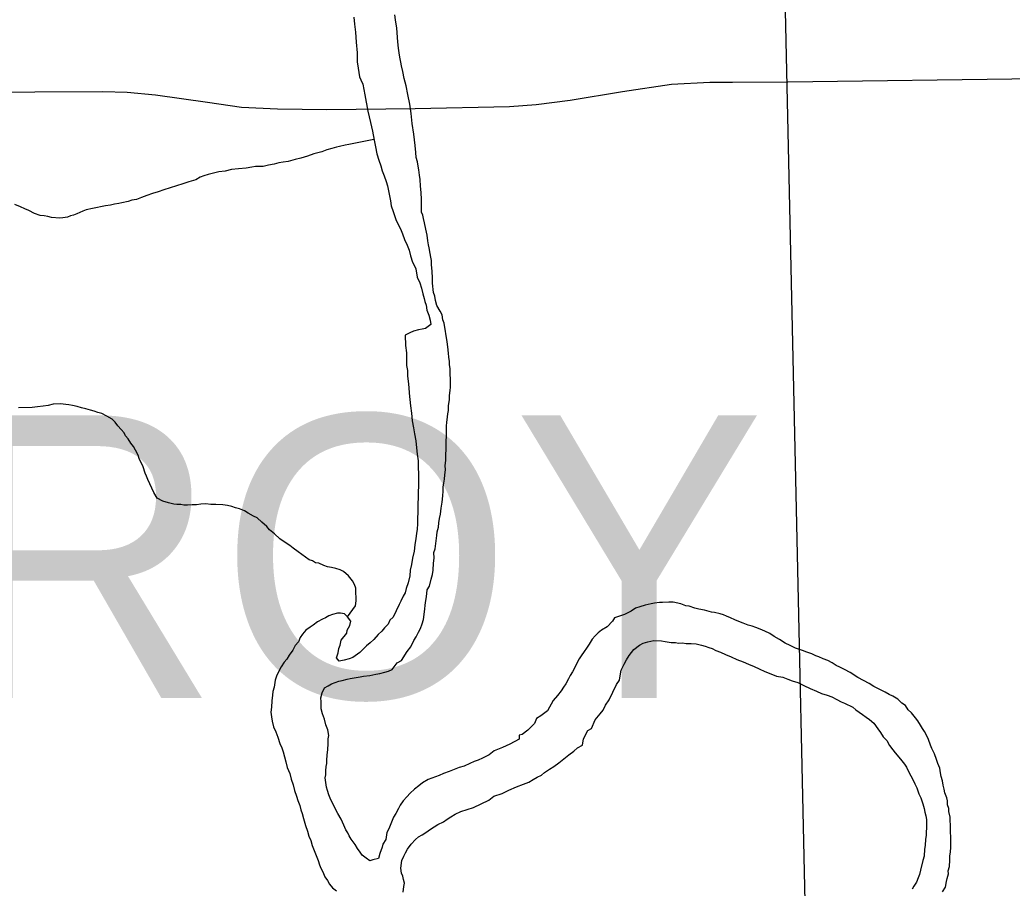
# Model space of a CAD drawing. Extents: x -10.1 to 68, y -9.5 to 29.2.
# Drawn here: x 7.989 to 8.588, y 19.13 to 19.653 of the extents above; entities that cross this region are included whole.
import ezdxf

# ---------------------------------------------------------------- set-up
doc = ezdxf.new("R2010")
doc.units = 0
for name, color, linetype in [('GM_X_Major_River', 7, 'Continuous'), ('GM_X_Minor_River', 7, 'Continuous'), ('GM_X_Section', 7, 'Continuous'), ('GM_X_Township_Text', 7, 'Continuous'), ('GM_X_US_Route', 7, 'Continuous')]:
    doc.layers.add(name, color=color, linetype=linetype)

msp = doc.modelspace()

# ---------------------------------------------------------------- linework, layer by layer
at = {"layer": 'GM_X_Major_River'}
for points in [[(8.19036, 19.65515), (8.19083, 19.65098), (8.19131, 19.64605)], [(8.21997, 19.62235), (8.21913, 19.62576), (8.2187, 19.62803), (8.21828, 19.62992), (8.21785, 19.63219), (8.21738, 19.63636), (8.21692, 19.64015), (8.21637, 19.6485), (8.2155, 19.65342), (8.21506, 19.65645)], [(8.19131, 19.64605), (8.19182, 19.63998), (8.19234, 19.63353), (8.19245, 19.62822), (8.19291, 19.62443), (8.19335, 19.62178), (8.19379, 19.61912), (8.19459, 19.61724), (8.19578, 19.61461), (8.19706, 19.60817), (8.19879, 19.59833), (8.20046, 19.59153), (8.20171, 19.58623), (8.20259, 19.58093), (8.20344, 19.57677), (8.20429, 19.57261), (8.20551, 19.56883), (8.20672, 19.56544), (8.20755, 19.56242), (8.20875, 19.5594), (8.20996, 19.55601), (8.21078, 19.55337), (8.2125, 19.54428), (8.21294, 19.54125), (8.21416, 19.53786), (8.21578, 19.53295), (8.21698, 19.53032), (8.21856, 19.52731), (8.21977, 19.5243), (8.22098, 19.5209), (8.22257, 19.51752), (8.22378, 19.5145), (8.22461, 19.5111), (8.22584, 19.50733), (8.22702, 19.50507), (8.22782, 19.50319), (8.22869, 19.49827), (8.23028, 19.49488), (8.23112, 19.49148), (8.23195, 19.48808), (8.23277, 19.48544), (8.23319, 19.48354), (8.234, 19.48128), (8.23444, 19.47825), (8.23565, 19.47524), (8.23647, 19.47222), (8.23691, 19.46956), (8.23353, 19.46721), (8.23164, 19.46679), (8.22937, 19.46636), (8.22635, 19.46554), (8.22408, 19.46472), (8.22145, 19.46315), (8.22158, 19.45707), (8.22206, 19.45252), (8.22214, 19.44872), (8.22222, 19.44492), (8.22266, 19.44189), (8.22273, 19.43847), (8.22318, 19.43544), (8.22364, 19.43165), (8.22371, 19.42823), (8.22417, 19.42444), (8.22463, 19.42065), (8.22511, 19.4161), (8.22559, 19.41155), (8.22644, 19.40739), (8.2269, 19.4036), (8.22775, 19.39944), (8.22822, 19.39527), (8.22868, 19.39148), (8.22915, 19.38731), (8.22923, 19.38351), (8.22932, 19.37933), (8.22939, 19.37591), (8.22947, 19.37211), (8.22916, 19.36869), (8.22924, 19.36489), (8.22893, 19.36184), (8.22904, 19.35652), (8.22875, 19.35234), (8.22881, 19.3493), (8.2285, 19.34625), (8.22818, 19.34358), (8.22786, 19.34054), (8.22718, 19.33672), (8.22688, 19.33291), (8.22583, 19.32871), (8.22515, 19.3249), (8.22446, 19.32146), (8.22415, 19.31803), (8.2231, 19.31383), (8.22203, 19.31039), (8.22133, 19.30771), (8.22023, 19.30579), (8.21877, 19.30271), (8.21767, 19.30079), (8.21403, 19.29311), (8.21217, 19.29117), (8.21108, 19.28887), (8.20885, 19.28654)], [(8.22945, 19.28394), (8.23054, 19.28625), (8.23162, 19.28893), (8.23232, 19.29161), (8.23299, 19.29618), (8.23363, 19.3019), (8.23431, 19.30533), (8.23461, 19.30952), (8.23608, 19.31183), (8.23713, 19.31604), (8.23784, 19.31871), (8.23816, 19.32138), (8.23845, 19.32556), (8.23877, 19.32861), (8.23869, 19.33203), (8.2394, 19.33433), (8.24038, 19.34233), (8.24071, 19.34461), (8.24141, 19.34729), (8.24173, 19.34996), (8.24206, 19.35262), (8.24276, 19.3553), (8.24307, 19.35873), (8.24375, 19.36254), (8.24405, 19.36635), (8.24437, 19.36902), (8.24432, 19.37168), (8.24465, 19.37396), (8.24498, 19.37625), (8.2453, 19.37892), (8.24562, 19.38196), (8.24556, 19.38462), (8.24588, 19.38767), (8.24581, 19.39109), (8.24611, 19.39452), (8.24602, 19.39908), (8.24632, 19.4025), (8.24626, 19.40554), (8.24619, 19.40858), (8.24653, 19.41049), (8.24684, 19.41391), (8.24718, 19.41582), (8.24752, 19.41773), (8.24746, 19.42077), (8.24814, 19.4242), (8.24809, 19.42686), (8.2484, 19.42991), (8.24874, 19.43182), (8.24865, 19.43637), (8.24857, 19.43979), (8.24851, 19.44283), (8.24807, 19.44548), (8.24803, 19.44738), (8.2476, 19.45003), (8.24755, 19.45231), (8.24709, 19.4561), (8.24664, 19.45913), (8.24488, 19.4705), (8.24408, 19.47238), (8.24363, 19.47541), (8.24244, 19.47766), (8.24047, 19.48104), (8.23964, 19.48407), (8.23921, 19.48672), (8.2384, 19.48898), (8.2379, 19.49467), (8.23783, 19.49771), (8.23774, 19.50189), (8.23728, 19.50568), (8.23723, 19.50833), (8.23681, 19.51023), (8.23638, 19.5125), (8.23592, 19.51591), (8.2355, 19.5178), (8.23507, 19.52007), (8.23462, 19.52348), (8.23378, 19.52726), (8.23294, 19.53104), (8.2325, 19.53369), (8.23208, 19.53559), (8.23128, 19.53747), (8.23122, 19.54013), (8.23112, 19.54507), (8.23103, 19.54924), (8.23057, 19.55304), (8.23048, 19.55721), (8.23004, 19.55986), (8.2296, 19.56289), (8.22917, 19.56516), (8.22873, 19.56782), (8.22792, 19.57046), (8.22785, 19.5735), (8.22738, 19.57767), (8.22648, 19.58449), (8.22558, 19.59093), (8.22507, 19.597), (8.22419, 19.60268), (8.22293, 19.60835), (8.22205, 19.61365), (8.22081, 19.61819), (8.21997, 19.62235)], [(8.54474, 19.19691), (8.54432, 19.19918), (8.54388, 19.20183), (8.54267, 19.20484), (8.54187, 19.20711), (8.54065, 19.2105), (8.53906, 19.21389), (8.53826, 19.21577), (8.53704, 19.21916), (8.53585, 19.2218), (8.53466, 19.22405), (8.53348, 19.22593), (8.5323, 19.2278), (8.53072, 19.23043), (8.52916, 19.23229), (8.52681, 19.23528), (8.52487, 19.23714), (8.52329, 19.23977), (8.52098, 19.24124), (8.51865, 19.24347), (8.51556, 19.2453), (8.51326, 19.24639), (8.51095, 19.24786), (8.50403, 19.25113), (8.50133, 19.25297), (8.49786, 19.2548), (8.4944, 19.25662), (8.48977, 19.25957), (8.48631, 19.26139), (8.48362, 19.26285), (8.48131, 19.26394), (8.479, 19.26541), (8.47631, 19.26687), (8.47362, 19.26795), (8.47094, 19.26904), (8.46902, 19.26976), (8.46671, 19.27085), (8.46365, 19.27192), (8.46096, 19.273), (8.45675, 19.27443), (8.45367, 19.27588), (8.4506, 19.27734), (8.44713, 19.27954), (8.44404, 19.28137), (8.44134, 19.28322), (8.43827, 19.28467), (8.43558, 19.28575), (8.4329, 19.28683), (8.4306, 19.28754), (8.4283, 19.28826), (8.42524, 19.28933), (8.42255, 19.29041), (8.42024, 19.2915), (8.41756, 19.29258), (8.41525, 19.29367), (8.41334, 19.29439), (8.41142, 19.29511), (8.40798, 19.29579), (8.40607, 19.29613), (8.40186, 19.29718), (8.39843, 19.29787), (8.39613, 19.29858), (8.39268, 19.29964), (8.39077, 19.29998), (8.38771, 19.30106), (8.38312, 19.3021), (8.38046, 19.30204), (8.37666, 19.30196), (8.37476, 19.30192), (8.37172, 19.30147), (8.36983, 19.30105), (8.36604, 19.30021), (8.36302, 19.29938), (8.36037, 19.29856), (8.35775, 19.29661), (8.35361, 19.29462), (8.34756, 19.29258), (8.34646, 19.29066), (8.34312, 19.28717), (8.33973, 19.28519), (8.33786, 19.28363), (8.336, 19.28169), (8.33414, 19.27975), (8.33231, 19.27667), (8.33083, 19.27436), (8.32935, 19.27243), (8.32751, 19.26973), (8.32641, 19.26781), (8.32239, 19.26012), (8.32092, 19.2578), (8.31981, 19.25588), (8.31836, 19.25281), (8.31688, 19.25088), (8.31541, 19.24856), (8.31318, 19.24586), (8.31058, 19.24276), (8.30729, 19.23661), (8.30317, 19.23348), (8.30055, 19.2319), (8.29947, 19.22884), (8.29537, 19.22495)], [(8.20885, 19.28654), (8.20737, 19.28461), (8.20513, 19.28266), (8.20253, 19.27956), (8.20029, 19.27761), (8.19805, 19.27566), (8.19395, 19.27177), (8.18983, 19.26864), (8.18756, 19.26783), (8.18454, 19.26701), (8.1815, 19.26656), (8.17994, 19.26843), (8.18102, 19.27149), (8.18134, 19.27416), (8.18206, 19.27608), (8.18276, 19.27913), (8.18609, 19.28338), (8.18643, 19.28529), (8.18789, 19.28798), (8.1886, 19.29066), (8.18664, 19.29328), (8.1847, 19.29514), (8.18241, 19.29547), (8.18051, 19.29543), (8.17748, 19.2946), (8.17522, 19.29379), (8.17334, 19.29261), (8.17146, 19.29181), (8.16845, 19.29022), (8.16582, 19.28827), (8.16395, 19.28708), (8.16133, 19.28513), (8.15948, 19.28281), (8.15799, 19.28087), (8.15691, 19.27819), (8.15506, 19.27587), (8.15359, 19.27318), (8.15138, 19.27009), (8.1499, 19.26778), (8.14842, 19.26585), (8.14658, 19.26315), (8.14402, 19.25815), (8.14295, 19.25509), (8.14227, 19.25089), (8.14157, 19.24822), (8.14124, 19.24593), (8.14093, 19.2425), (8.14063, 19.23869), (8.14031, 19.23565), (8.14075, 19.233), (8.14119, 19.23035), (8.14202, 19.22694), (8.14323, 19.22393), (8.14444, 19.22054), (8.14566, 19.21676), (8.14686, 19.21413), (8.14767, 19.21186), (8.14849, 19.20884), (8.14932, 19.20582), (8.15015, 19.20242), (8.15175, 19.19865), (8.15259, 19.19525), (8.1538, 19.19186), (8.15463, 19.18845), (8.15585, 19.18506), (8.15666, 19.18242), (8.15787, 19.1794), (8.15831, 19.17675), (8.15912, 19.17449), (8.15994, 19.17147), (8.16117, 19.16731), (8.16238, 19.16392), (8.16321, 19.1609), (8.16441, 19.15826), (8.16523, 19.15524), (8.16644, 19.15223), (8.16764, 19.14921), (8.16885, 19.1462), (8.16967, 19.14356), (8.17046, 19.14167), (8.17165, 19.13942), (8.17286, 19.1364), (8.17443, 19.13416), (8.17562, 19.1319), (8.17757, 19.12966), (8.17989, 19.12782)], [(8.29537, 19.22495), (8.292, 19.22221), (8.29011, 19.22179), (8.29016, 19.21951), (8.28452, 19.21635), (8.27999, 19.21435), (8.27698, 19.21315), (8.27509, 19.21235), (8.2721, 19.21), (8.26796, 19.20801), (8.26532, 19.20681), (8.26306, 19.20601), (8.26042, 19.20481), (8.25703, 19.20322), (8.254, 19.20239), (8.25099, 19.20119), (8.24797, 19.19998), (8.24457, 19.19876), (8.24193, 19.19757), (8.23514, 19.19514), (8.23176, 19.19316), (8.22951, 19.19122), (8.22689, 19.18926), (8.22428, 19.18692), (8.22243, 19.1846), (8.22019, 19.18227), (8.21835, 19.17957), (8.21725, 19.17765), (8.21579, 19.17458), (8.21432, 19.17227), (8.2136, 19.17035), (8.21142, 19.16536), (8.21033, 19.16306), (8.20966, 19.15886), (8.20781, 19.15616), (8.20748, 19.15426), (8.20604, 19.15042), (8.20534, 19.14737), (8.20193, 19.14654), (8.20004, 19.14611), (8.19773, 19.14758), (8.19541, 19.14943), (8.19423, 19.15131), (8.19266, 19.15355), (8.19109, 19.1558), (8.18873, 19.15917), (8.18755, 19.16104), (8.18675, 19.16293), (8.18557, 19.1648), (8.18437, 19.16744), (8.18277, 19.1712), (8.1808, 19.17458), (8.17921, 19.17758), (8.17801, 19.18022), (8.17644, 19.18285), (8.17523, 19.18586), (8.17442, 19.1885), (8.17399, 19.1904), (8.17311, 19.19608), (8.17345, 19.19798), (8.1734, 19.20026), (8.17373, 19.20293), (8.17407, 19.20484), (8.17402, 19.20673), (8.17434, 19.20978), (8.17465, 19.21321), (8.17496, 19.21664), (8.17489, 19.21968), (8.17523, 19.22158), (8.17478, 19.22499), (8.17357, 19.22801), (8.17274, 19.23141), (8.17153, 19.2348), (8.1707, 19.23783), (8.17066, 19.23973), (8.17061, 19.24201), (8.17056, 19.24428), (8.17126, 19.24734), (8.17272, 19.25041), (8.17497, 19.2516), (8.17685, 19.25278), (8.18138, 19.2544), (8.18327, 19.25482), (8.1863, 19.25565), (8.18819, 19.25607), (8.19426, 19.25696), (8.19615, 19.25738), (8.19995, 19.25784), (8.20184, 19.25826), (8.20373, 19.25869), (8.20601, 19.25911), (8.20903, 19.25994), (8.21131, 19.26037), (8.21356, 19.26156), (8.21652, 19.26542), (8.21915, 19.267), (8.22246, 19.27239), (8.22469, 19.2751), (8.22651, 19.27894), (8.22798, 19.28125), (8.22945, 19.28394)], [(8.22053, 19.1306), (8.22087, 19.1325), (8.22044, 19.13477), (8.22002, 19.13667), (8.21922, 19.13855), (8.21878, 19.14158), (8.21944, 19.14615), (8.22052, 19.14884), (8.22163, 19.15076), (8.22272, 19.15307), (8.22493, 19.15615), (8.22754, 19.15887), (8.22941, 19.16043), (8.23167, 19.16162), (8.23391, 19.16319), (8.23654, 19.16515), (8.24104, 19.1679), (8.24443, 19.1695), (8.24668, 19.17107), (8.24893, 19.17264), (8.25156, 19.17421), (8.25495, 19.17581), (8.25873, 19.17703), (8.2625, 19.17825), (8.27192, 19.18264), (8.27492, 19.18498), (8.27983, 19.18661), (8.28397, 19.1886), (8.28849, 19.1906), (8.29264, 19.19221), (8.29604, 19.19342), (8.29867, 19.195), (8.30092, 19.19657), (8.30355, 19.19776), (8.30542, 19.19932), (8.30842, 19.20129), (8.31105, 19.20286), (8.31405, 19.20521), (8.32003, 19.2099), (8.32303, 19.21225), (8.32527, 19.21419), (8.32827, 19.21578), (8.32896, 19.21959), (8.33151, 19.22459), (8.33377, 19.22578), (8.33594, 19.23115), (8.33891, 19.23463), (8.34076, 19.23695), (8.34222, 19.24003), (8.34443, 19.24311), (8.34662, 19.24772), (8.3488, 19.25233), (8.35065, 19.25503), (8.35097, 19.25769), (8.35166, 19.26113), (8.35349, 19.26459), (8.35495, 19.26728), (8.35641, 19.26997), (8.35938, 19.27346), (8.36275, 19.27619), (8.36501, 19.27738), (8.36765, 19.2782), (8.36954, 19.27862), (8.37144, 19.27904), (8.37601, 19.27876), (8.3783, 19.27843), (8.38174, 19.27775), (8.3844, 19.2778), (8.38631, 19.27746), (8.38859, 19.27751), (8.39088, 19.27718), (8.39392, 19.27725), (8.39697, 19.27694), (8.40003, 19.27624), (8.40232, 19.27553), (8.40462, 19.27482), (8.40654, 19.2741), (8.40885, 19.27301), (8.41153, 19.27193), (8.41461, 19.27048), (8.41806, 19.26903), (8.42151, 19.26759), (8.42535, 19.26615), (8.42842, 19.26469), (8.43188, 19.26325), (8.43495, 19.2618), (8.43841, 19.26035), (8.44186, 19.25891), (8.44531, 19.25746), (8.44913, 19.25678), (8.4522, 19.25571), (8.45488, 19.25463), (8.45833, 19.25356), (8.46179, 19.25174), (8.46563, 19.24992), (8.46947, 19.24848), (8.47254, 19.24703), (8.47599, 19.24597), (8.47868, 19.24488), (8.48175, 19.24343), (8.48444, 19.24197)], [(8.48444, 19.24197), (8.48636, 19.24125), (8.49136, 19.2387), (8.49329, 19.23722), (8.49716, 19.23426), (8.49947, 19.23279), (8.50141, 19.23131), (8.50412, 19.22909), (8.50647, 19.22572), (8.50804, 19.22348), (8.50962, 19.22085), (8.51195, 19.21862), (8.51353, 19.21561), (8.51549, 19.213), (8.51705, 19.21113), (8.52018, 19.2074), (8.52252, 19.20441), (8.5237, 19.20253), (8.52489, 19.20028), (8.52648, 19.19727), (8.52806, 19.19427), (8.52886, 19.19238), (8.53005, 19.19013), (8.53127, 19.18636), (8.53246, 19.1841), (8.53369, 19.18033), (8.5345, 19.17769), (8.53493, 19.17541), (8.53536, 19.17314), (8.53579, 19.17087), (8.53584, 19.16859), (8.5359, 19.16555), (8.53556, 19.16365), (8.53561, 19.16137), (8.53528, 19.15908), (8.53498, 19.15527), (8.53465, 19.15299), (8.53436, 19.1488), (8.53365, 19.14612), (8.53225, 19.14039), (8.53155, 19.13772), (8.53083, 19.1358), (8.52974, 19.13312), (8.52827, 19.13081), (8.52717, 19.12888)], [(8.54546, 19.12738), (8.54731, 19.13008), (8.54799, 19.13351), (8.54833, 19.13542), (8.54904, 19.1381), (8.549, 19.14), (8.5497, 19.14267), (8.55, 19.14648), (8.54995, 19.14876), (8.55027, 19.15143), (8.5506, 19.15409), (8.55055, 19.15637), (8.5505, 19.15903), (8.55045, 19.16093), (8.55042, 19.16283), (8.55036, 19.16549), (8.55021, 19.17233), (8.54938, 19.17573), (8.54934, 19.17763), (8.54853, 19.17989), (8.54848, 19.18217), (8.54806, 19.18406), (8.54685, 19.18708), (8.54643, 19.18935), (8.546, 19.19162), (8.54556, 19.19427), (8.54474, 19.19691)], [(8.22022, 19.12717), (8.22053, 19.1306)]]:
    msp.add_lwpolyline(points, dxfattribs=at)
at = {"layer": 'GM_X_Minor_River'}
for points in [[(8.20251, 19.58132), (8.18743, 19.57832), (8.18515, 19.57789), (8.18175, 19.57706), (8.17985, 19.57664), (8.17721, 19.57582), (8.17418, 19.57499), (8.17117, 19.57379), (8.16625, 19.57254), (8.16247, 19.57132), (8.15831, 19.57009), (8.15491, 19.56926), (8.15075, 19.56803), (8.14771, 19.56758), (8.14506, 19.56714), (8.14241, 19.56632), (8.139, 19.56587), (8.1356, 19.56504), (8.13331, 19.56499), (8.13103, 19.56494), (8.12876, 19.56451), (8.12534, 19.56405), (8.12079, 19.56358), (8.11662, 19.56311), (8.11283, 19.56226), (8.10903, 19.5618), (8.10563, 19.56097), (8.1026, 19.56014), (8.09996, 19.55932), (8.09769, 19.55851), (8.09506, 19.55694), (8.09091, 19.55571), (8.08713, 19.55448), (8.08335, 19.55326), (8.07957, 19.55204), (8.07579, 19.55082), (8.07239, 19.54961), (8.06899, 19.54877), (8.06559, 19.54756), (8.06219, 19.54634), (8.05918, 19.54514), (8.05652, 19.5447), (8.05426, 19.54389), (8.05047, 19.54305), (8.04858, 19.54263), (8.04592, 19.54219), (8.04365, 19.54176), (8.04062, 19.54132), (8.03267, 19.53962), (8.02888, 19.53878), (8.02699, 19.53798), (8.02511, 19.53718), (8.02322, 19.53638), (8.02134, 19.53558), (8.01945, 19.53515), (8.01756, 19.53435), (8.01491, 19.53392), (8.01301, 19.53387), (8.00806, 19.53415), (8.00576, 19.53486), (8.00347, 19.53519), (8.00118, 19.53552), (7.99773, 19.53658), (7.99427, 19.53841), (7.99196, 19.5395), (7.98928, 19.54058), (7.98582, 19.54203)], [(8.18664, 19.29328), (8.19145, 19.29984), (8.19176, 19.30289), (8.19171, 19.30517), (8.19167, 19.30745), (8.1916, 19.31049), (8.19079, 19.31275), (8.1896, 19.31501), (8.18726, 19.31799), (8.18416, 19.32059), (8.18223, 19.32169), (8.17956, 19.32239), (8.17688, 19.32309), (8.17459, 19.32342), (8.17229, 19.32413), (8.16922, 19.32558), (8.16731, 19.32592), (8.16538, 19.32702), (8.16346, 19.32774), (8.1569, 19.33254), (8.15381, 19.33475), (8.15187, 19.33623), (8.1484, 19.33843), (8.1457, 19.34027), (8.14259, 19.34325), (8.13949, 19.34584), (8.13793, 19.34771), (8.13483, 19.3503), (8.13212, 19.3529), (8.12981, 19.35399), (8.12673, 19.35583), (8.12442, 19.35729), (8.12135, 19.35837), (8.11905, 19.35908), (8.11675, 19.35979), (8.11408, 19.36049), (8.11141, 19.36081), (8.10722, 19.3611), (8.10417, 19.36104), (8.10112, 19.36135), (8.09808, 19.36128), (8.09543, 19.36085), (8.09277, 19.36079), (8.09011, 19.36073), (8.08782, 19.36068), (8.08592, 19.36102), (8.08363, 19.36097), (8.08172, 19.36131), (8.07867, 19.362), (8.07522, 19.36307), (8.07176, 19.36489), (8.06978, 19.36827), (8.06739, 19.37354), (8.06619, 19.37617), (8.06539, 19.37806), (8.06459, 19.37994), (8.06337, 19.38371), (8.06257, 19.3856), (8.06098, 19.3886), (8.06056, 19.39049), (8.05859, 19.39387), (8.0574, 19.39612), (8.05584, 19.39799), (8.05426, 19.40062), (8.0527, 19.40248), (8.0519, 19.40437), (8.04996, 19.40622), (8.04801, 19.40846), (8.04644, 19.41071), (8.0445, 19.41257), (8.04142, 19.4144), (8.03834, 19.41585), (8.03604, 19.41656), (8.03374, 19.41727), (8.03145, 19.41798), (8.02877, 19.41869), (8.02609, 19.41939), (8.02342, 19.42009), (8.02074, 19.42079), (8.01845, 19.42112), (8.01654, 19.42146), (8.01349, 19.42177), (8.00893, 19.42168), (8.0059, 19.42085), (8.00287, 19.4204), (7.99945, 19.41995), (7.99642, 19.4195), (7.98806, 19.41932)]]:
    msp.add_lwpolyline(points, dxfattribs=at)
at = {"layer": 'GM_X_Section'}
msp.add_lwpolyline([(7.48446, 20.19963), (8.4385, 20.20604), (8.46351, 19.07568), (7.48836, 19.06584)], close=True, dxfattribs=at)
msp.add_lwpolyline([(8.9, 20.20718), (8.4385, 20.20604), (8.46351, 19.07568), (8.9, 19.07894)], dxfattribs=at)
at = {"layer": 'GM_X_US_Route'}
msp.add_line((7.96693, 19.60969), (7.99797, 19.61008), dxfattribs=at)
for points in [[(8.41889, 19.61598), (8.45216, 19.61616), (8.75255, 19.62013), (8.81124, 19.62074)], [(7.99797, 19.61008), (7.998, 19.61008), (8.03902, 19.61034), (8.05358, 19.60981), (8.07078, 19.60822), (8.10201, 19.60372), (8.12265, 19.60081), (8.14436, 19.59975), (8.174, 19.59949), (8.22741, 19.59994), (8.28439, 19.60124), (8.30034, 19.60242), (8.32088, 19.60505), (8.35238, 19.61034), (8.38202, 19.61458), (8.40505, 19.6159), (8.41889, 19.61598)]]:
    msp.add_lwpolyline(points, dxfattribs=at)

# ---------------------------------------------------------------- texts
at = {"layer": 'GM_X_Township_Text'}
msp.add_text('TROY', height=0.170455, rotation=0.00001, dxfattribs=at).set_placement((7.8054, 19.24436))

doc.saveas('drawing.dxf')
